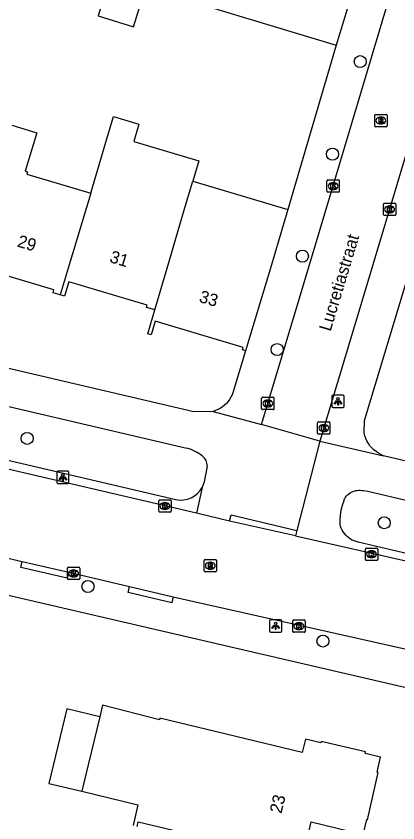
# Model space of a CAD drawing. Extents: x 162186 to 163152, y 385513 to 386513.
# Drawn here: x 162742.4 to 162773.4, y 385954.9 to 386020.5 of the extents above; entities that cross this region are included whole.
import ezdxf

# ---------------------------------------------------------------- set-up
doc = ezdxf.new("R2010")
doc.units = 0
for name, color, linetype in [('IMGEO_Boom', 7, 'Continuous'), ('IMGEO_Kolk', 7, 'Continuous'), ('IMGEO_Lichtpunt', 7, 'Continuous'), ('IMGEO_Openbare_ruimte_label', 7, 'Continuous'), ('IMGEO_Pand', 7, 'Continuous'), ('IMGEO_Pand_nummerreeks', 7, 'Continuous'), ('IMGEO_Rijbaan_lokaal_open', 7, 'Continuous'), ('IMGEO_Rioolput', 7, 'Continuous'), ('IMGEO_Voetpad_open', 7, 'Continuous')]:
    doc.layers.add(name, color=color, linetype=linetype)

msp = doc.modelspace()

# ---------------------------------------------------------------- linework, layer by layer
at = {"layer": 'IMGEO_Boom'}
for centre in [(162770.356, 386016.779), (162768.106, 386009.259), (162765.665, 386000.972), (162763.621, 385993.383), (162743.336, 385986.163), (162772.31, 385979.306), (162748.266, 385974.125), (162767.333, 385969.693)]:
    msp.add_circle(centre, 0.489, dxfattribs=at)
at = {"layer": 'IMGEO_Kolk'}
for p, q in [((162767.66, 386006.241), (162767.66, 386007.093)), ((162767.735, 386007.167), (162768.587, 386007.167)), ((162768.148, 386006.947), (162768.173, 386006.947)), ((162768.661, 386007.093), (162768.661, 386006.241)), ((162768.171, 386006.387), (162768.146, 386006.387)), ((162768.587, 386006.167), (162767.735, 386006.167)), ((162772.236, 386004.348), (162772.236, 386005.2)), ((162772.311, 386005.274), (162773.163, 386005.274)), ((162772.724, 386005.054), (162772.749, 386005.054)), ((162773.237, 386005.2), (162773.237, 386004.348)), ((162773.163, 386004.274), (162772.311, 386004.274)), ((162772.747, 386004.494), (162772.722, 386004.494)), ((162762.359, 385988.574), (162762.359, 385989.426)), ((162762.434, 385989.5), (162763.286, 385989.5)), ((162762.847, 385989.28), (162762.872, 385989.28)), ((162763.36, 385989.426), (162763.36, 385988.574)), ((162763.286, 385988.5), (162762.434, 385988.5)), ((162762.87, 385988.72), (162762.845, 385988.72)), ((162766.902, 385986.579), (162766.902, 385987.431)), ((162766.977, 385987.505), (162767.829, 385987.505)), ((162767.39, 385987.285), (162767.415, 385987.285)), ((162767.903, 385987.431), (162767.903, 385986.579)), ((162767.413, 385986.725), (162767.388, 385986.725)), ((162767.829, 385986.505), (162766.977, 385986.505)), ((162754.007, 385980.243), (162754.007, 385981.095)), ((162754.082, 385981.169), (162754.934, 385981.169)), ((162754.495, 385980.949), (162754.52, 385980.949)), ((162755.008, 385981.095), (162755.008, 385980.243)), ((162754.934, 385980.169), (162754.082, 385980.169)), ((162754.518, 385980.389), (162754.493, 385980.389)), ((162770.774, 385976.321), (162770.774, 385977.173)), ((162770.849, 385977.247), (162771.701, 385977.247)), ((162771.262, 385977.027), (162771.287, 385977.027)), ((162771.775, 385977.173), (162771.775, 385976.321)), ((162771.701, 385976.247), (162770.849, 385976.247)), ((162771.285, 385976.467), (162771.26, 385976.467)), ((162746.595, 385974.765), (162746.595, 385975.617)), ((162746.67, 385975.691), (162747.522, 385975.691)), ((162747.083, 385975.471), (162747.108, 385975.471)), ((162747.596, 385975.617), (162747.596, 385974.765)), ((162747.106, 385974.911), (162747.081, 385974.911)), ((162747.522, 385974.691), (162746.67, 385974.691)), ((162764.882, 385970.479), (162764.882, 385971.331)), ((162764.957, 385971.405), (162765.809, 385971.405)), ((162765.37, 385971.185), (162765.395, 385971.185)), ((162765.883, 385971.331), (162765.883, 385970.479)), ((162765.809, 385970.405), (162764.957, 385970.405)), ((162765.393, 385970.625), (162765.368, 385970.625))]:
    msp.add_line(p, q, dxfattribs=at)
for points in [[(162767.66, 386006.241), (162767.66, 386007.093)], [(162767.735, 386007.167), (162768.587, 386007.167)], [(162767.981, 386006.867), (162768.104, 386006.867), (162768.104, 386006.716), (162768.234, 386006.867), (162768.398, 386006.867), (162768.252, 386006.716), (162768.405, 386006.467), (162768.253, 386006.467), (162768.168, 386006.631), (162768.104, 386006.564), (162768.104, 386006.467), (162767.981, 386006.467), (162767.981, 386006.867)], [(162768.661, 386007.093), (162768.661, 386006.241)], [(162768.587, 386006.167), (162767.735, 386006.167)], [(162772.236, 386004.348), (162772.236, 386005.2)], [(162772.311, 386005.274), (162773.163, 386005.274)], [(162772.557, 386004.974), (162772.68, 386004.974), (162772.68, 386004.823), (162772.81, 386004.974), (162772.974, 386004.974), (162772.828, 386004.823), (162772.981, 386004.574), (162772.829, 386004.574), (162772.744, 386004.738), (162772.68, 386004.671), (162772.68, 386004.574), (162772.557, 386004.574), (162772.557, 386004.974)], [(162773.237, 386005.2), (162773.237, 386004.348)], [(162773.163, 386004.274), (162772.311, 386004.274)], [(162762.359, 385988.574), (162762.359, 385989.426)], [(162762.434, 385989.5), (162763.286, 385989.5)], [(162762.68, 385989.2), (162762.803, 385989.2), (162762.803, 385989.049), (162762.933, 385989.2), (162763.097, 385989.2), (162762.951, 385989.049), (162763.104, 385988.8), (162762.952, 385988.8), (162762.867, 385988.964), (162762.803, 385988.897), (162762.803, 385988.8), (162762.68, 385988.8), (162762.68, 385989.2)], [(162763.36, 385989.426), (162763.36, 385988.574)], [(162763.286, 385988.5), (162762.434, 385988.5)], [(162766.902, 385986.579), (162766.902, 385987.431)], [(162766.977, 385987.505), (162767.829, 385987.505)], [(162767.223, 385987.205), (162767.346, 385987.205), (162767.346, 385987.054), (162767.476, 385987.205), (162767.64, 385987.205), (162767.494, 385987.054), (162767.647, 385986.805), (162767.495, 385986.805), (162767.41, 385986.969), (162767.346, 385986.902), (162767.346, 385986.805), (162767.223, 385986.805), (162767.223, 385987.205)], [(162767.903, 385987.431), (162767.903, 385986.579)], [(162767.829, 385986.505), (162766.977, 385986.505)], [(162754.007, 385980.243), (162754.007, 385981.095)], [(162754.082, 385981.169), (162754.934, 385981.169)], [(162754.328, 385980.869), (162754.451, 385980.869), (162754.451, 385980.718), (162754.581, 385980.869), (162754.745, 385980.869), (162754.599, 385980.718), (162754.752, 385980.469), (162754.6, 385980.469), (162754.515, 385980.633), (162754.451, 385980.566), (162754.451, 385980.469), (162754.328, 385980.469), (162754.328, 385980.869)], [(162755.008, 385981.095), (162755.008, 385980.243)], [(162754.934, 385980.169), (162754.082, 385980.169)], [(162770.774, 385976.321), (162770.774, 385977.173)], [(162770.849, 385977.247), (162771.701, 385977.247)], [(162771.095, 385976.947), (162771.218, 385976.947), (162771.218, 385976.796), (162771.348, 385976.947), (162771.512, 385976.947), (162771.366, 385976.796), (162771.519, 385976.547), (162771.367, 385976.547), (162771.282, 385976.711), (162771.218, 385976.644), (162771.218, 385976.547), (162771.095, 385976.547), (162771.095, 385976.947)], [(162771.775, 385977.173), (162771.775, 385976.321)], [(162771.701, 385976.247), (162770.849, 385976.247)], [(162746.595, 385974.765), (162746.595, 385975.617)], [(162746.67, 385975.691), (162747.522, 385975.691)], [(162746.916, 385975.391), (162747.039, 385975.391), (162747.039, 385975.24), (162747.169, 385975.391), (162747.333, 385975.391), (162747.187, 385975.24), (162747.34, 385974.991), (162747.188, 385974.991), (162747.103, 385975.155), (162747.039, 385975.088), (162747.039, 385974.991), (162746.916, 385974.991), (162746.916, 385975.391)], [(162747.596, 385975.617), (162747.596, 385974.765)], [(162747.522, 385974.691), (162746.67, 385974.691)], [(162764.882, 385970.479), (162764.882, 385971.331)], [(162764.957, 385971.405), (162765.809, 385971.405)], [(162765.203, 385971.105), (162765.326, 385971.105), (162765.326, 385970.954), (162765.456, 385971.105), (162765.62, 385971.105), (162765.474, 385970.954), (162765.627, 385970.705), (162765.475, 385970.705), (162765.39, 385970.869), (162765.326, 385970.802), (162765.326, 385970.705), (162765.203, 385970.705), (162765.203, 385971.105)], [(162765.883, 385971.331), (162765.883, 385970.479)], [(162765.809, 385970.405), (162764.957, 385970.405)]]:
    msp.add_lwpolyline(points, dxfattribs=at)
for centre, start, end in [((162767.737, 386007.091), 91.55205, 178.44795), ((162767.737, 386007.091), 91.55205, 178.44795), ((162768.585, 386007.091), 1.55205, 88.44795), ((162768.585, 386007.091), 1.55205, 88.44795), ((162767.737, 386006.243), 181.55205, 268.44795), ((162767.737, 386006.243), 181.55205, 268.44795), ((162768.585, 386006.243), 271.55205, 358.44795), ((162768.585, 386006.243), 271.55205, 358.44795), ((162772.313, 386005.198), 91.55205, 178.44795), ((162772.313, 386005.198), 91.55205, 178.44795), ((162773.161, 386005.198), 1.55205, 88.44795), ((162773.161, 386005.198), 1.55205, 88.44795), ((162772.313, 386004.35), 181.55205, 268.44795), ((162772.313, 386004.35), 181.55205, 268.44795), ((162773.161, 386004.35), 271.55205, 358.44795), ((162773.161, 386004.35), 271.55205, 358.44795), ((162762.436, 385989.424), 91.55205, 178.44795), ((162762.436, 385989.424), 91.55205, 178.44795), ((162763.284, 385989.424), 1.55205, 88.44795), ((162763.284, 385989.424), 1.55205, 88.44795), ((162762.436, 385988.576), 181.55205, 268.44795), ((162762.436, 385988.576), 181.55205, 268.44795), ((162763.284, 385988.576), 271.55205, 358.44795), ((162763.284, 385988.576), 271.55205, 358.44795), ((162766.979, 385987.429), 91.55205, 178.44795), ((162766.979, 385987.429), 91.55205, 178.44795), ((162767.827, 385987.429), 1.55205, 88.44795), ((162767.827, 385987.429), 1.55205, 88.44795), ((162766.979, 385986.581), 181.55205, 268.44795), ((162766.979, 385986.581), 181.55205, 268.44795), ((162767.827, 385986.581), 271.55205, 358.44795), ((162767.827, 385986.581), 271.55205, 358.44795), ((162754.084, 385981.093), 91.55205, 178.44795), ((162754.084, 385981.093), 91.55205, 178.44795), ((162754.932, 385981.093), 1.55205, 88.44795), ((162754.932, 385981.093), 1.55205, 88.44795), ((162754.084, 385980.245), 181.55205, 268.44795), ((162754.084, 385980.245), 181.55205, 268.44795), ((162754.932, 385980.245), 271.55205, 358.44795), ((162754.932, 385980.245), 271.55205, 358.44795), ((162770.851, 385977.171), 91.55205, 178.44795), ((162770.851, 385977.171), 91.55205, 178.44795), ((162771.699, 385977.171), 1.55205, 88.44795), ((162771.699, 385977.171), 1.55205, 88.44795), ((162770.851, 385976.323), 181.55205, 268.44795), ((162770.851, 385976.323), 181.55205, 268.44795), ((162771.699, 385976.323), 271.55205, 358.44795), ((162771.699, 385976.323), 271.55205, 358.44795), ((162746.672, 385975.615), 91.55205, 178.44795), ((162746.672, 385975.615), 91.55205, 178.44795), ((162747.52, 385975.615), 1.55205, 88.44795), ((162747.52, 385975.615), 1.55205, 88.44795), ((162746.672, 385974.767), 181.55205, 268.44795), ((162746.672, 385974.767), 181.55205, 268.44795), ((162747.52, 385974.767), 271.55205, 358.44795), ((162747.52, 385974.767), 271.55205, 358.44795), ((162764.959, 385971.329), 91.55205, 178.44795), ((162764.959, 385971.329), 91.55205, 178.44795), ((162765.807, 385971.329), 1.55205, 88.44795), ((162765.807, 385971.329), 1.55205, 88.44795), ((162764.959, 385970.481), 181.55205, 268.44795), ((162764.959, 385970.481), 181.55205, 268.44795), ((162765.807, 385970.481), 271.55205, 358.44795), ((162765.807, 385970.481), 271.55205, 358.44795)]:
    msp.add_arc(centre, 0.0765, start, end, dxfattribs=at)
for centre, major_axis, ratio, start_param, end_param in [((162768.147, 386006.667), (-0.387, 0.002), 0.722429, 4.712389, 7.853982), ((162768.172, 386006.667), (-0.39, 0.002), 0.717154, 1.570796, 4.712389), ((162772.723, 386004.774), (-0.387, 0.002), 0.722429, 4.712389, 7.853982), ((162772.748, 386004.774), (-0.39, 0.002), 0.717154, 1.570796, 4.712389), ((162762.846, 385989), (-0.387, 0.002), 0.722429, 4.712389, 7.853982), ((162762.871, 385989), (-0.39, 0.002), 0.717154, 1.570796, 4.712389), ((162767.389, 385987.005), (-0.387, 0.002), 0.722429, 4.712389, 7.853982), ((162767.414, 385987.005), (-0.39, 0.002), 0.717154, 1.570796, 4.712389), ((162754.494, 385980.669), (-0.387, 0.002), 0.722429, 4.712389, 7.853982), ((162754.519, 385980.669), (-0.39, 0.002), 0.717154, 1.570796, 4.712389), ((162771.261, 385976.747), (-0.387, 0.002), 0.722429, 4.712389, 7.853982), ((162771.286, 385976.747), (-0.39, 0.002), 0.717154, 1.570796, 4.712389), ((162747.082, 385975.191), (-0.387, 0.002), 0.722429, 4.712389, 7.853982), ((162747.107, 385975.191), (-0.39, 0.002), 0.717154, 1.570796, 4.712389), ((162765.369, 385970.905), (-0.387, 0.002), 0.722429, 4.712389, 7.853982), ((162765.394, 385970.905), (-0.39, 0.002), 0.717154, 1.570796, 4.712389)]:
    msp.add_ellipse(centre, major_axis=major_axis, ratio=ratio, start_param=start_param, end_param=end_param, dxfattribs=at)
at = {"layer": 'IMGEO_Lichtpunt'}
for p, q in [((162768.059, 385989.58), (162768.059, 385988.773)), ((162768.059, 385989.58), (162768.059, 385988.773)), ((162768.961, 385989.675), (162768.153, 385989.675)), ((162768.961, 385989.675), (162768.153, 385989.675)), ((162769.055, 385988.773), (162769.055, 385989.58)), ((162769.055, 385988.773), (162769.055, 385989.58)), ((162768.153, 385988.679), (162768.961, 385988.679)), ((162768.153, 385988.679), (162768.961, 385988.679)), ((162745.729, 385983.399), (162745.729, 385982.592)), ((162745.729, 385983.399), (162745.729, 385982.592)), ((162746.631, 385983.494), (162745.823, 385983.494)), ((162746.631, 385983.494), (162745.823, 385983.494)), ((162746.725, 385982.592), (162746.725, 385983.399)), ((162746.725, 385982.592), (162746.725, 385983.399)), ((162745.823, 385982.498), (162746.631, 385982.498)), ((162745.823, 385982.498), (162746.631, 385982.498)), ((162762.999, 385971.33), (162762.999, 385970.523)), ((162762.999, 385971.33), (162762.999, 385970.523)), ((162763.901, 385971.425), (162763.093, 385971.425)), ((162763.901, 385971.425), (162763.093, 385971.425)), ((162763.995, 385970.523), (162763.995, 385971.33)), ((162763.995, 385970.523), (162763.995, 385971.33)), ((162763.093, 385970.429), (162763.901, 385970.429)), ((162763.093, 385970.429), (162763.901, 385970.429))]:
    msp.add_line(p, q, dxfattribs=at)
for points in [[(162768.433, 385989.244), (162768.472, 385989.216), (162768.284, 385988.954), (162768.246, 385988.981), (162768.433, 385989.244)], [(162768.535, 385989.196), (162768.582, 385989.196), (162768.582, 385988.874), (162768.535, 385988.874), (162768.535, 385989.196)], [(162768.645, 385989.216), (162768.683, 385989.243), (162768.87, 385988.981), (162768.831, 385988.953), (162768.645, 385989.216)], [(162746.103, 385983.063), (162746.142, 385983.035), (162745.954, 385982.773), (162745.916, 385982.8), (162746.103, 385983.063)], [(162746.205, 385983.015), (162746.252, 385983.015), (162746.252, 385982.693), (162746.205, 385982.693), (162746.205, 385983.015)], [(162746.315, 385983.035), (162746.353, 385983.062), (162746.54, 385982.8), (162746.501, 385982.772), (162746.315, 385983.035)], [(162763.373, 385970.994), (162763.412, 385970.966), (162763.224, 385970.704), (162763.186, 385970.731), (162763.373, 385970.994)], [(162763.475, 385970.946), (162763.522, 385970.946), (162763.522, 385970.624), (162763.475, 385970.624), (162763.475, 385970.946)], [(162763.585, 385970.966), (162763.623, 385970.993), (162763.81, 385970.731), (162763.771, 385970.703), (162763.585, 385970.966)]]:
    msp.add_lwpolyline(points, dxfattribs=at)
for centre in [(162768.558, 385989.378), (162746.228, 385983.197), (162763.498, 385971.128)]:
    msp.add_circle(centre, 0.0994, dxfattribs=at)
for centre, start, end in [((162768.153, 385989.58), 90, 180), ((162768.153, 385989.58), 90, 180), ((162768.961, 385989.58), 0, 90), ((162768.961, 385989.58), 0, 90), ((162768.153, 385988.773), 180, 270), ((162768.153, 385988.773), 180, 270), ((162768.961, 385988.773), 270, 0), ((162768.961, 385988.773), 270, 360), ((162745.823, 385983.399), 90, 180), ((162745.823, 385983.399), 90, 180), ((162746.631, 385983.399), 0, 90), ((162746.631, 385983.399), 0, 90), ((162745.823, 385982.592), 180, 270), ((162745.823, 385982.592), 180, 270), ((162746.631, 385982.592), 270, 0), ((162746.631, 385982.592), 270, 360), ((162763.093, 385971.33), 90, 180), ((162763.093, 385971.33), 90, 180), ((162763.901, 385971.33), 0, 90), ((162763.901, 385971.33), 0, 90), ((162763.093, 385970.523), 180, 270), ((162763.093, 385970.523), 180, 270), ((162763.901, 385970.523), 270, 0), ((162763.901, 385970.523), 270, 360)]:
    msp.add_arc(centre, 0.0946, start, end, dxfattribs=at)
at = {"layer": 'IMGEO_Pand'}
for points in [[(162749.081, 386020.489), (162751.966, 386019.599), (162752.837, 386022.423), (162749.952, 386023.313), (162749.081, 386020.489)], [(162748.49, 386006.093), (162749.725, 386010.228), (162750.346, 386012.308), (162752.405, 386011.694), (162751.985, 386010.287), (162757.262, 386008.711), (162756.767, 386007.055)], [(162742.079, 386011.606), (162744.111, 386011), (162743.181, 386007.885), (162743.355, 386007.833), (162743.299, 386007.643), (162748.49, 386006.093)], [(162753.695, 385996.604), (162754.688, 386000), (162756.102, 386004.828), (162756.767, 386007.055)], [(162756.767, 386007.055), (162764.485, 386004.751)], [(162748.49, 386006.093), (162746.67, 386000), (162746.02, 385997.823)], [(162764.485, 386004.751), (162763.067, 386000), (162761.059, 385993.276)], [(162746.02, 385997.823), (162745.431, 385997.999), (162745.5, 385998.23), (162739.571, 386000), (162738.981, 386000.176), (162738.928, 386000), (162738.649, 385999.065), (162738.376, 385999.146), (162738.631, 386000), (162738.945, 386001.056)], [(162753.695, 385996.604), (162753.018, 385996.805), (162753.072, 385996.985), (162746.72, 385998.882), (162746.373, 385997.718), (162746.02, 385997.823)], [(162761.059, 385993.276), (162760.793, 385993.355), (162760.852, 385993.551), (162753.724, 385995.68), (162753.397, 385994.582), (162753.119, 385994.665), (162753.695, 385996.604)], [(162765.564, 385951.507), (162766.368, 385955.013), (162770.6, 385953.963), (162770.882, 385955.18), (162770.94, 385955.166), (162771.825, 385959.002), (162771.729, 385959.026), (162772.007, 385960.271), (162770.76, 385960.567), (162770.787, 385960.683), (162767.179, 385961.542), (162767.152, 385961.43), (162765.911, 385961.719), (162765.654, 385960.65), (162754.102, 385963.426), (162754.068, 385963.285), (162749.443, 385964.489), (162749.215, 385963.54)], [(162749.215, 385963.54), (162746.556, 385964.179), (162745.102, 385958.131), (162747.762, 385957.491)], [(162749.215, 385963.54), (162748.275, 385959.628), (162747.762, 385957.491)], [(162747.762, 385957.491), (162752.324, 385956.394), (162751.92, 385954.712)], [(162752.26, 385954.631), (162752.351, 385955.009), (162760.395, 385953.076)]]:
    msp.add_lwpolyline(points, dxfattribs=at)
at = {"layer": 'IMGEO_Rijbaan_lokaal_open'}
for points in [[(162762.348, 385987.291), (162766.162, 386000), (162772.997, 386022.928), (162773.1, 386023.45), (162773.156, 386023.979), (162773.165, 386024.511), (162773.126, 386025.041), (162773.114, 386025.136), (162772.901, 386025.884), (162772.785, 386026.103), (162772.65, 386026.311), (162772.497, 386026.506), (162772.328, 386026.687), (162772.142, 386026.852), (162771.943, 386026.999), (162771.731, 386027.128), (162771.672, 386027.16)], [(162778.802, 386025.049), (162771.303, 386000), (162767.082, 385985.941)], [(162757.068, 385980.076), (162720.741, 385988.554)], [(162767.082, 385985.941), (162762.348, 385987.291)], [(162759.758, 385979.448), (162757.068, 385980.076)], [(162765.095, 385978.24), (162759.758, 385979.448)], [(162730.448, 385979.097), (162742.931, 385976.169)], [(162765.095, 385978.24), (162784.207, 385973.914), (162791.867, 385972.147)], [(162742.931, 385976.169), (162746.702, 385975.285)], [(162746.702, 385975.285), (162751.636, 385974.128)], [(162751.636, 385974.128), (162755.187, 385973.295)], [(162755.187, 385973.295), (162786.628, 385966.226)]]:
    msp.add_lwpolyline(points, dxfattribs=at)
at = {"layer": 'IMGEO_Rioolput'}
for p, q in [((162771.531, 386011.566), (162771.531, 386012.418)), ((162771.606, 386012.492), (162772.458, 386012.492)), ((162772.019, 386012.272), (162772.044, 386012.272)), ((162772.532, 386012.418), (162772.532, 386011.566)), ((162772.458, 386011.492), (162771.606, 386011.492)), ((162772.042, 386011.712), (162772.017, 386011.712)), ((162757.689, 385975.392), (162757.689, 385976.244)), ((162757.764, 385976.318), (162758.616, 385976.318)), ((162758.177, 385976.098), (162758.202, 385976.098)), ((162758.69, 385976.244), (162758.69, 385975.392)), ((162758.2, 385975.538), (162758.175, 385975.538)), ((162758.616, 385975.318), (162757.764, 385975.318))]:
    msp.add_line(p, q, dxfattribs=at)
for points in [[(162771.531, 386011.566), (162771.531, 386012.418)], [(162771.606, 386012.492), (162772.458, 386012.492)], [(162772.12, 386012.19), (162771.868, 386012.192), (162771.868, 386011.792)], [(162772.046, 386012.111), (162771.992, 386012.111), (162771.992, 386012.03)], [(162772.532, 386012.418), (162772.532, 386011.566)], [(162772.458, 386011.492), (162771.606, 386011.492)], [(162771.868, 386011.792), (162771.992, 386011.792), (162771.992, 386011.954), (162772.003, 386011.954)], [(162771.992, 386012.03), (162772.044, 386012.03)], [(162772.05, 386011.925), (162772.121, 386011.792), (162772.261, 386011.792), (162772.196, 386011.918)], [(162757.689, 385975.392), (162757.689, 385976.244)], [(162757.764, 385976.318), (162758.616, 385976.318)], [(162758.69, 385976.244), (162758.69, 385975.392)], [(162758.278, 385976.016), (162758.026, 385976.018), (162758.026, 385975.618)], [(162758.026, 385975.618), (162758.15, 385975.618), (162758.15, 385975.78), (162758.161, 385975.78)], [(162758.204, 385975.937), (162758.15, 385975.937), (162758.15, 385975.856)], [(162758.15, 385975.856), (162758.202, 385975.856)], [(162758.208, 385975.751), (162758.279, 385975.618), (162758.419, 385975.618), (162758.354, 385975.744)], [(162758.616, 385975.318), (162757.764, 385975.318)]]:
    msp.add_lwpolyline(points, dxfattribs=at)
for centre, radius, start, end in [((162771.608, 386012.416), 0.0765, 91.55205, 178.44795), ((162771.608, 386012.416), 0.0765, 91.55205, 178.44795), ((162772.052, 386012.015), 0.0964, 77.00612, 93.18647), ((162772.066, 386012.072), 0.0378, 276.66336, 79.67722), ((162772.119, 386012.08), 0.109, 350.36119, 89.41601), ((162772.456, 386012.416), 0.0765, 1.55205, 88.44795), ((162772.456, 386012.416), 0.0765, 1.55205, 88.44795), ((162771.608, 386011.568), 0.0765, 181.55205, 268.44795), ((162771.608, 386011.568), 0.0765, 181.55205, 268.44795), ((162772.002, 386011.901), 0.0533, 26.02933, 88.69889), ((162772.028, 386012.219), 0.19, 274.7715, 282.96867), ((162772.117, 386012.08), 0.112, 277.58423, 350.98172), ((162772.101, 386011.865), 0.108, 29.51342, 73.79051), ((162772.456, 386011.568), 0.0765, 271.55205, 358.44795), ((162772.456, 386011.568), 0.0765, 271.55205, 358.44795), ((162757.766, 385976.242), 0.0765, 91.55205, 178.44795), ((162757.766, 385976.242), 0.0765, 91.55205, 178.44795), ((162758.614, 385976.242), 0.0765, 1.55205, 88.44795), ((162758.614, 385976.242), 0.0765, 1.55205, 88.44795), ((162757.766, 385975.394), 0.0765, 181.55205, 268.44795), ((162757.766, 385975.394), 0.0765, 181.55205, 268.44795), ((162758.16, 385975.727), 0.0533, 26.02933, 88.69889), ((162758.186, 385976.045), 0.19, 274.7715, 282.96867), ((162758.21, 385975.841), 0.0964, 77.00612, 93.18647), ((162758.224, 385975.898), 0.0378, 276.66336, 79.67722), ((162758.277, 385975.906), 0.109, 350.36119, 89.41601), ((162758.275, 385975.906), 0.112, 277.58423, 350.98172), ((162758.259, 385975.691), 0.108, 29.51342, 73.79051), ((162758.614, 385975.394), 0.0765, 271.55205, 358.44795), ((162758.614, 385975.394), 0.0765, 271.55205, 358.44795)]:
    msp.add_arc(centre, radius, start, end, dxfattribs=at)
for centre, major_axis, ratio, start_param, end_param in [((162772.018, 386011.992), (-0.387, 0.002), 0.722429, 4.712389, 7.853982), ((162772.043, 386011.992), (-0.39, 0.002), 0.717154, 1.570796, 4.712389), ((162758.176, 385975.818), (-0.387, 0.002), 0.722429, 4.712389, 7.853982), ((162758.201, 385975.818), (-0.39, 0.002), 0.717154, 1.570796, 4.712389)]:
    msp.add_ellipse(centre, major_axis=major_axis, ratio=ratio, start_param=start_param, end_param=end_param, dxfattribs=at)
at = {"layer": 'IMGEO_Voetpad_open'}
for points in [[(162722.73, 386031.928), (162768.405, 386018.122)], [(162769.309, 386021.056), (162768.405, 386018.122)], [(162549.733, 386018.064), (162627.446, 386000), (162783.536, 385963.718)], [(162768.405, 386018.122), (162764.485, 386004.751)], [(162772.235, 385984.751), (162772.027, 385984.844), (162771.827, 385984.956), (162771.637, 385985.086), (162771.459, 385985.232), (162771.296, 385985.393), (162771.147, 385985.569), (162771.015, 385985.757), (162770.9, 385985.956), (162770.803, 385986.164), (162770.725, 385986.381), (162770.667, 385986.603), (162770.7, 385987.627), (162774.431, 386000), (162779.843, 386017.945)], [(162758.422, 385988.351), (162756.863, 385988.324), (162707.015, 386000), (162696.564, 386002.448)], [(162761.059, 385993.276), (162760.014, 385989.856), (162759.955, 385989.703), (162759.864, 385989.512), (162759.757, 385989.331), (162759.633, 385989.159), (162759.495, 385988.999), (162759.342, 385988.853), (162759.178, 385988.72), (162759.002, 385988.603), (162758.816, 385988.502), (162758.623, 385988.418), (162758.422, 385988.351)], [(162736.098, 385985.722), (162737.067, 385989.851), (162737.327, 385989.791), (162741.841, 385988.756), (162756.296, 385985.362)], [(162758.422, 385988.351), (162762.348, 385987.291)], [(162767.082, 385985.941), (162765.2, 385978.691)], [(162767.082, 385985.941), (162772.235, 385984.751)], [(162736.098, 385985.722), (162736.436, 385985.643), (162755.401, 385981.189)], [(162794.574, 385979.46), (162772.235, 385984.751)], [(162757.945, 385983.903), (162757.702, 385982.634), (162757.537, 385982.185)], [(162757.537, 385982.185), (162757.068, 385980.076)], [(162789.51, 385973.188), (162770.179, 385977.738), (162770.026, 385977.776), (162769.867, 385977.83), (162769.715, 385977.898), (162769.569, 385977.98), (162769.431, 385978.074), (162769.301, 385978.18), (162769.182, 385978.298), (162769.074, 385978.425), (162768.978, 385978.562), (162768.894, 385978.706), (162768.823, 385978.858), (162768.766, 385979.015), (162768.724, 385979.177), (162768.719, 385979.514), (162768.747, 385979.924), (162768.812, 385980.331), (162768.912, 385980.73), (162769.048, 385981.118), (162769.062, 385981.165), (162769.091, 385981.243), (162769.127, 385981.318), (162769.17, 385981.389), (162769.219, 385981.457), (162769.274, 385981.519), (162769.334, 385981.577), (162769.399, 385981.629), (162769.431, 385981.655), (162769.533, 385981.728), (162769.642, 385981.791), (162769.755, 385981.844), (162769.873, 385981.887), (162769.994, 385981.92), (162770.118, 385981.941), (162770.243, 385981.951), (162770.369, 385981.95), (162770.494, 385981.938), (162770.617, 385981.915), (162770.981, 385981.874), (162777.856, 385980.239)], [(162759.758, 385979.448), (162759.873, 385979.94), (162765.2, 385978.691)], [(162765.2, 385978.691), (162765.095, 385978.24)], [(162746.702, 385975.285), (162746.587, 385974.799), (162742.816, 385975.684), (162742.931, 385976.169)], [(162755.187, 385973.295), (162755.073, 385972.809), (162751.522, 385973.641), (162751.636, 385974.128)]]:
    msp.add_lwpolyline(points, dxfattribs=at)
for centre, radius, start, end in [((162755.407, 385982.038), 3.441, 51.29406, 75.03276), ((162756.896, 385983.91), 1.049, 359.62491, 50.7908), ((162755.781, 385983.163), 2.01, 259.11026, 330.88828)]:
    msp.add_arc(centre, radius, start, end, dxfattribs=at)

# ---------------------------------------------------------------- texts
at = {"layer": 'IMGEO_Openbare_ruimte_label'}
msp.add_text('Lucretiastraat', height=1, rotation=73.26784, dxfattribs=at).set_placement((162767.949, 385994.806))
at = {"layer": 'IMGEO_Pand_nummerreeks'}
for s, rotation, p in [('29', 343.37849, (162742.464, 386001.766)), ('31', 342.55916, (162749.959, 386000.507)), ('33', 343.3701, (162757.218, 385997.267)), ('23', 76.48987, (162763.961, 385955.625))]:
    msp.add_text(s, height=1, rotation=rotation, dxfattribs=at).set_placement(p)

doc.saveas('drawing.dxf')
